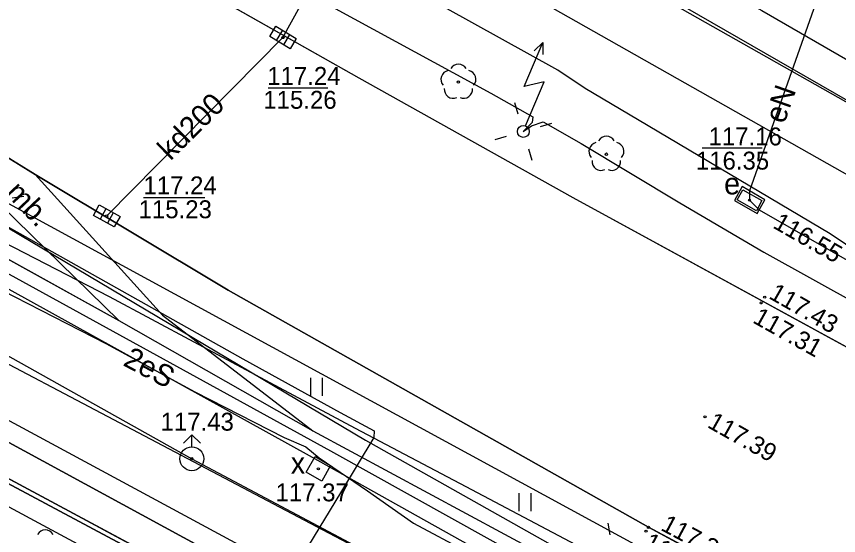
# Model space of a CAD drawing. Extents: x 6434771 to 6436222, y 5663454 to 5664782.
# Drawn here: x 6435404.21 to 6435438.63, y 5663764.46 to 5663786.19 of the extents above; entities that cross this region are included whole.
import ezdxf

# ---------------------------------------------------------------- set-up
doc = ezdxf.new("R2010")
doc.units = 0
for name, color, linetype in [('Warstwa 1', 7, 'Continuous'), ('Warstwa 10', 7, 'Continuous'), ('Warstwa 11', 7, 'Continuous'), ('Warstwa 12', 7, 'Continuous'), ('Warstwa 13', 7, 'Continuous'), ('Warstwa 14', 7, 'Continuous'), ('Warstwa 15', 7, 'Continuous'), ('Warstwa 2', 7, 'Continuous'), ('Warstwa 25', 7, 'Continuous'), ('Warstwa 37', 7, 'Continuous'), ('Warstwa 4', 7, 'Continuous'), ('Warstwa 40', 7, 'Continuous'), ('Warstwa 5', 7, 'Continuous'), ('Warstwa 6', 7, 'Continuous'), ('Warstwa 7', 7, 'Continuous'), ('Warstwa 8', 7, 'Continuous'), ('Warstwa 9', 7, 'Continuous')]:
    doc.layers.add(name, color=color, linetype=linetype)

msp = doc.modelspace()

# ---------------------------------------------------------------- linework, layer by layer
at = {"layer": 'Warstwa 1'}
msp.add_line((6435385.94, 5663776.469), (6435470.997, 5663730.839), dxfattribs=at)
msp.add_line((6435385.94, 5663776.469), (6435470.997, 5663730.839), dxfattribs=at)
at = {"layer": 'Warstwa 10'}
for points in [[(6435403.954, 5663790.555), (6435398.357, 5663780.398), (6435403.321, 5663777.677), (6435413.685, 5663771.863), (6435417.767, 5663769.61), (6435419.181, 5663768.841), (6435419.178, 5663768.572), (6435417.779, 5663766.251), (6435416.436, 5663764.045), (6435415.805, 5663762.95), (6435424.17, 5663758.426), (6435441.023, 5663749.392), (6435459.53, 5663739.56), (6435466.161, 5663736.021), (6435468.237, 5663736.668), (6435470.105, 5663735.705), (6435471.762, 5663734.986), (6435483.418, 5663729.29), (6435491.577, 5663725.302), (6435503.628, 5663719.334)], [(6435388.607, 5663774.494), (6435389.529, 5663774.646), (6435390.515, 5663774.896), (6435391.09, 5663775.088), (6435392.007, 5663775.638), (6435393.184, 5663776.222), (6435394.118, 5663777.158), (6435395.794, 5663778.771), (6435400.415, 5663776.362), (6435404.141, 5663774.46), (6435407.956, 5663772.499), (6435411.68, 5663770.473), (6435415.423, 5663768.562), (6435416.327, 5663768.177), (6435416.882, 5663767.722), (6435418.908, 5663766.339), (6435420.829, 5663764.986), (6435423.082, 5663763.786), (6435428.831, 5663760.793), (6435431.529, 5663759.327), (6435438.315, 5663755.762), (6435439.396, 5663755.194)], [(6435380.267, 5663766.272), (6435380.58, 5663766.06), (6435389.07, 5663771.46), (6435391.75, 5663773.24), (6435394.06, 5663773.55), (6435401.19, 5663769.82), (6435418.67, 5663760.32), (6435436.16, 5663750.81), (6435444.38, 5663746.25), (6435452.61, 5663741.68), (6435460.06, 5663737.48), (6435467.51, 5663733.28), (6435474.21, 5663730.14), (6435480.9, 5663727), (6435484.59, 5663724.97), (6435493.96, 5663720.3), (6435503.33, 5663715.63)], [(6435444.283, 5663745.7), (6435435.874, 5663750.292), (6435424.795, 5663756.341), (6435415.423, 5663761.455), (6435414.285, 5663760.768), (6435413.822, 5663760.343), (6435411.043, 5663761.912), (6435407.846, 5663763.53), (6435403.542, 5663765.844), (6435402.471, 5663766.314), (6435397.956, 5663768.873), (6435396.788, 5663769.392), (6435392.86, 5663771.547), (6435391.557, 5663770.694), (6435390.285, 5663769.983), (6435386.014, 5663767.455), (6435381.489, 5663764.817), (6435380.133, 5663763.999), (6435379.28, 5663764.48), (6435377.97, 5663764.33)]]:
    msp.add_lwpolyline(points, dxfattribs=at)
at = {"layer": 'Warstwa 11'}
for centre in [(6435422.716, 5663783.442), (6435428.91, 5663780.424)]:
    msp.add_circle(centre, 0.05, dxfattribs=at)
for centre, start, end in [((6435422.716, 5663783.817), 30.1471, 149.8529), ((6435422.359, 5663783.558), 102.1471, 221.8529), ((6435423.073, 5663783.558), 318.1471, 77.8529), ((6435422.496, 5663783.139), 174.1471, 293.8529), ((6435422.936, 5663783.139), 246.1471, 5.8529), ((6435428.91, 5663780.799), 30.1471, 149.8529), ((6435428.553, 5663780.54), 102.1471, 221.8529), ((6435429.267, 5663780.54), 318.1471, 77.8529), ((6435428.69, 5663780.121), 174.1471, 293.8529), ((6435429.13, 5663780.121), 246.1471, 5.8529), ((6435405.42, 5663764.325), 30.1471, 149.8529)]:
    msp.add_arc(centre, 0.375, start, end, dxfattribs=at)
at = {"layer": 'Warstwa 12'}
for points in [[(6435496.272, 5663731.55), (6435494.673, 5663731.954), (6435441.98, 5663757.861), (6435431.505, 5663763.318), (6435395.21, 5663783.064), (6435393.025, 5663784.254), (6435327.584, 5663819.466), (6435304.485, 5663832.195), (6435292.223, 5663838.764), (6435285.521, 5663842.735), (6435276.408, 5663848.377)], [(6435276.372, 5663845.49), (6435313.12, 5663824.65), (6435397.7, 5663777.16), (6435400.08, 5663771.33), (6435444.75, 5663747.22)], [(6435276.308, 5663840.167), (6435285.47, 5663834.8), (6435286.134, 5663834.744), (6435286.62, 5663834.35), (6435323.25, 5663813.89), (6435323.79, 5663813.12), (6435324.94, 5663813.03), (6435344.71, 5663802.06), (6435345.376, 5663801.99), (6435345.82, 5663801.51), (6435374.05, 5663785.53), (6435381.33, 5663787.82), (6435417.36, 5663768.01), (6435438.98, 5663755.98), (6435463.27, 5663743.33), (6435463.498, 5663743.152), (6435463.77, 5663743.07), (6435464.82, 5663742.52), (6435490.42, 5663730.15), (6435500.39, 5663725.18)], [(6435276.296, 5663839.122), (6435282.733, 5663835.528), (6435283.155, 5663835.293), (6435283.578, 5663835.058), (6435339.95, 5663804.176), (6435373.154, 5663785.164), (6435373.6, 5663784.903), (6435374.09, 5663784.842), (6435381.569, 5663787.202), (6435381.966, 5663786.947), (6435382.363, 5663786.692), (6435416.468, 5663767.82), (6435452.468, 5663747.664), (6435497.181, 5663726.003), (6435502.116, 5663724.694), (6435541.028, 5663706.294), (6435541.516, 5663706.079), (6435555.51, 5663699.69), (6435571.692, 5663693.874), (6435578.552, 5663690.422)], [(6435293.228, 5663834.004), (6435325.286, 5663815.553), (6435364.64, 5663793.187), (6435394.601, 5663776.514), (6435437.403, 5663753.976), (6435437.705, 5663753.871), (6435459.328, 5663743.372)], [(6435388.284, 5663826.392), (6435388.78, 5663826.05), (6435427.17, 5663804.97), (6435440.48, 5663797.21), (6435441.01, 5663796.87), (6435441.08, 5663796.41), (6435434.9, 5663778.89), (6435434.9, 5663778.5), (6435435.31, 5663778.1), (6435468.85, 5663758.91), (6435469.48, 5663758.81)], [(6435354.225, 5663806.103), (6435354.045, 5663804.455), (6435378.698, 5663790.467), (6435402.889, 5663777.914), (6435418.826, 5663768.461), (6435428.67, 5663762.922)], [(6435354.225, 5663806.103), (6435354.339, 5663805.276), (6435354.921, 5663804.516), (6435356.256, 5663803.692), (6435357.591, 5663802.815), (6435361.586, 5663800.407), (6435364.82, 5663798.645), (6435367.626, 5663797.157), (6435374.185, 5663793.482), (6435378.033, 5663791.335), (6435380.136, 5663790.212), (6435385.102, 5663787.109), (6435386.865, 5663786.012), (6435388.176, 5663785.377), (6435390.525, 5663783.895), (6435393.123, 5663782.317), (6435393.63, 5663781.962), (6435398.309, 5663779.51), (6435408.093, 5663774.465), (6435411.635, 5663772.573), (6435418.397, 5663768.965), (6435423.022, 5663766.513), (6435428.828, 5663763.443)], [(6435502.7, 5663750.36), (6435478.28, 5663763.2), (6435478.2, 5663764.06), (6435473.666, 5663766.409), (6435472.759, 5663766.93), (6435472.485, 5663766.476), (6435470.728, 5663763.353), (6435468.793, 5663760.079), (6435466.125, 5663761.563), (6435459.946, 5663764.962), (6435453.657, 5663768.526), (6435448.562, 5663771.382), (6435445.748, 5663772.936), (6435441.425, 5663775.193), (6435440.25, 5663775.771), (6435438.278, 5663777.085), (6435429.834, 5663782.097), (6435428.021, 5663783.167), (6435426.875, 5663783.934), (6435418.642, 5663788.513)], [(6435415.172, 5663787.836), (6435424.071, 5663782.982), (6435425.832, 5663781.992), (6435425.802, 5663781.751), (6435425.433, 5663781.375), (6435425.773, 5663781.617), (6435426.259, 5663781.772), (6435427.859, 5663780.866), (6435431.979, 5663778.382), (6435435.5, 5663776.323), (6435439.582, 5663774.07), (6435443.311, 5663772.207), (6435446.672, 5663770.285), (6435449.315, 5663768.963), (6435456.507, 5663764.99), (6435459.787, 5663763.041), (6435462.615, 5663761.502), (6435465.496, 5663759.882), (6435467.514, 5663758.763), (6435470.794, 5663756.841), (6435471.395, 5663756.321)], [(6435394.937, 5663776.984), (6435411.556, 5663767.679), (6435419.899, 5663763.238), (6435426.071, 5663759.76), (6435434.207, 5663755.205), (6435439.763, 5663752.021), (6435440.76, 5663751.5), (6435441.11, 5663751.32), (6435441.85, 5663751.31), (6435443.14, 5663750.54)], [(6435444.38, 5663746.25), (6435436.16, 5663750.81), (6435418.67, 5663760.32), (6435401.19, 5663769.82), (6435394.06, 5663773.55), (6435391.75, 5663773.24), (6435389.07, 5663771.46), (6435380.58, 5663766.06), (6435377.957, 5663766.901), (6435377.54, 5663767.18), (6435377.12, 5663767.06), (6435376.99, 5663766.97), (6435376.44, 5663766.57), (6435375.29, 5663766.13), (6435373.65, 5663766.09), (6435371.54, 5663766.43), (6435369.76, 5663767.1), (6435366.58, 5663768.97), (6435365.03, 5663769.2), (6435364.34, 5663768.89), (6435363.67, 5663768.19), (6435363.566, 5663767.962)]]:
    msp.add_lwpolyline(points, dxfattribs=at)
at = {"layer": 'Warstwa 14'}
for p, q in [((6435414.746, 5663783.2), (6435417.247, 5663783.2)), ((6435432.924, 5663780.694), (6435435.437, 5663780.694)), ((6435409.529, 5663778.618), (6435412.104, 5663778.618))]:
    msp.add_line(p, q, dxfattribs=at)
for centre in [(6435415.37, 5663785.304), (6435434.9, 5663778.5), (6435434.9, 5663778.5), (6435407.99, 5663777.84)]:
    msp.add_circle(centre, 0.045, dxfattribs=at)
at = {"layer": 'Warstwa 15'}
msp.add_lwpolyline([(6435434.59, 5663779.07), (6435434.27, 5663778.49), (6435435.22, 5663777.94), (6435435.54, 5663778.52)], close=True, dxfattribs=at)
at = {"layer": 'Warstwa 2'}
msp.add_line((6435469.284, 5663731.758), (6435392.52, 5663772.69), dxfattribs=at)
msp.add_circle((6435425.433, 5663781.375), 0.25, dxfattribs=at)
at = {"layer": 'Warstwa 25'}
for centre in [(6435435.39, 5663774.2), (6435435.54, 5663774.44), (6435433.04, 5663769.43), (6435430.57, 5663764.65), (6435430.67, 5663764.81)]:
    msp.add_circle(centre, 0.045, dxfattribs=at)
at = {"layer": 'Warstwa 37'}
for points in [[(6435471.932, 5663763.997), (6435451.432, 5663775.556), (6435429.11, 5663788.176), (6435402.15, 5663803.435), (6435389.448, 5663810.613), (6435355.23, 5663829.972), (6435328.673, 5663844.926), (6435304.456, 5663858.546), (6435288.454, 5663867.569), (6435276.72, 5663874.17)], [(6435276.683, 5663871.162), (6435287.422, 5663865.109), (6435303.243, 5663856.213), (6435327.221, 5663842.723), (6435374.481, 5663816.056), (6435388.179, 5663808.313), (6435400.849, 5663801.137), (6435449.937, 5663773.382), (6435463.766, 5663765.213)]]:
    msp.add_lwpolyline(points, dxfattribs=at)
at = {"layer": 'Warstwa 4'}
for p, q in [((6435415.349, 5663785.608), (6435415.091, 5663785.18)), ((6435415.649, 5663785.428), (6435415.391, 5663785)), ((6435407.956, 5663778.143), (6435407.717, 5663777.705)), ((6435408.263, 5663777.975), (6435408.024, 5663777.537))]:
    msp.add_line(p, q, dxfattribs=at)
for points in [[(6435415.07, 5663785.776), (6435415.927, 5663785.261), (6435415.67, 5663784.832), (6435414.813, 5663785.347)], [(6435434.62, 5663778.93), (6435435.42, 5663778.48), (6435435.19, 5663778.05), (6435434.38, 5663778.51)], [(6435407.671, 5663778.299), (6435408.549, 5663777.819), (6435408.309, 5663777.381), (6435407.431, 5663777.861)], [(6435416.339, 5663767.116), (6435416.712, 5663767.767), (6435417.363, 5663767.394), (6435416.99, 5663766.743)]]:
    msp.add_lwpolyline(points, close=True, dxfattribs=at)
for points in [[(6435425.222, 5663782.095), (6435425.082, 5663782.575)], [(6435426.153, 5663781.586), (6435426.633, 5663781.726)], [(6435424.713, 5663781.164), (6435424.233, 5663781.024)], [(6435425.644, 5663780.655), (6435425.784, 5663780.175)], [(6435404.028, 5663778.596), (6435404.523, 5663778.668)], [(6435411.202, 5663768.325), (6435411.556, 5663768.679)], [(6435411.91, 5663768.325), (6435411.556, 5663768.679)], [(6435411.556, 5663768.179), (6435411.556, 5663768.679)], [(6435429.067, 5663764.496), (6435428.984, 5663764.989)]]:
    msp.add_lwpolyline(points, dxfattribs=at)
msp.add_circle((6435411.556, 5663767.679), 0.5, dxfattribs=at)
at = {"layer": 'Warstwa 40'}
msp.add_line((6435425.53, 5663781.605), (6435426.307, 5663783.448), dxfattribs=at)
for points in [[(6435425.53, 5663781.605), (6435426.307, 5663783.448), (6435425.468, 5663783.259), (6435426.244, 5663785.102)], [(6435425.885, 5663784.754), (6435426.244, 5663785.102), (6435426.246, 5663784.602)]]:
    msp.add_lwpolyline(points, dxfattribs=at)
msp.add_circle((6435425.433, 5663781.375), 0.25, dxfattribs=at)
at = {"layer": 'Warstwa 5'}
for p, q in [((6435400.13, 5663794.027), (6435418.552, 5663783.619)), ((6435418.552, 5663783.619), (6435427.5, 5663778.61)), ((6435396.49, 5663780.09), (6435408.5, 5663773.47)), ((6435404.99, 5663779.58), (6435410.32, 5663773.69)), ((6435404.99, 5663779.58), (6435413.07, 5663774.74)), ((6435427.5, 5663778.61), (6435452.69, 5663764.87)), ((6435403.58, 5663778.26), (6435408.5, 5663773.47)), ((6435413.07, 5663774.74), (6435430.67, 5663764.81)), ((6435410.32, 5663773.69), (6435416.62, 5663768.85)), ((6435392.52, 5663772.69), (6435414.144, 5663761.16)), ((6435416.53, 5663770.317), (6435416.53, 5663771.067)), ((6435417.03, 5663770.317), (6435417.03, 5663771.067)), ((6435416.62, 5663768.85), (6435434.13, 5663759.42)), ((6435425.255, 5663765.482), (6435425.255, 5663766.232)), ((6435425.755, 5663765.482), (6435425.755, 5663766.232)), ((6435430.67, 5663764.81), (6435458.36, 5663750))]:
    msp.add_line(p, q, dxfattribs=at)
at = {"layer": 'Warstwa 6'}
for points in [[(6435557.624, 5663617.186), (6435560.245, 5663620.878), (6435595.767, 5663670.923), (6435531.111, 5663701.684), (6435473.15, 5663729.463), (6435470.997, 5663730.839), (6435385.94, 5663776.469), (6435383.505, 5663771.998), (6435381.775, 5663772.849), (6435379.415, 5663768.737), (6435374.588, 5663771.455), (6435379.471, 5663779.947), (6435341.096, 5663801.352), (6435284.269, 5663833.48), (6435246.778, 5663854.403), (6435242.169, 5663846.309), (6435237.4, 5663848.916), (6435241.929, 5663857.022), (6435210.691, 5663874.851), (6435202.784, 5663879.266), (6435199.977, 5663874.56), (6435180.355, 5663839.798)], [(6435341.096, 5663801.352), (6435379.471, 5663779.947), (6435374.588, 5663771.455), (6435379.415, 5663768.737), (6435381.775, 5663772.849), (6435383.505, 5663771.998), (6435385.94, 5663776.469), (6435470.997, 5663730.839), (6435492.76, 5663760.678), (6435491.39, 5663761.43), (6435479.337, 5663768.031), (6435470.536, 5663772.987), (6435462.209, 5663778.248), (6435459.254, 5663781.194), (6435463.751, 5663787.49)], [(6435393.413, 5663798.15), (6435400.13, 5663794.027), (6435418.552, 5663783.619), (6435427.5, 5663778.61), (6435452.69, 5663764.87), (6435463.73, 5663759), (6435463.95, 5663759.43), (6435464.72, 5663759.03), (6435465.27, 5663758.18), (6435476.38, 5663752.35)], [(6435592.26, 5663691.77), (6435588.763, 5663692.979), (6435565.676, 5663700.867), (6435554.16, 5663705.26), (6435554.69, 5663706.67), (6435536.46, 5663713.56), (6435493.73, 5663731.71), (6435491.83, 5663732.6), (6435483.3, 5663736.92), (6435474.78, 5663741.25), (6435471.29, 5663743.14), (6435458.36, 5663750), (6435430.67, 5663764.81), (6435413.07, 5663774.74), (6435404.99, 5663779.58), (6435398.517, 5663783.567), (6435394.415, 5663785.907)]]:
    msp.add_lwpolyline(points, dxfattribs=at)
for centre in [(6435415.37, 5663785.304), (6435434.9, 5663778.5), (6435407.99, 5663777.84), (6435411.556, 5663767.679), (6435416.851, 5663767.255)]:
    msp.add_circle(centre, 0.045, dxfattribs=at)
at = {"layer": 'Warstwa 7'}
for points in [[(6435381.641, 5663817.296), (6435398.395, 5663807.673), (6435406.874, 5663802.887), (6435407.695, 5663802.326), (6435413.326, 5663799.093), (6435423.444, 5663793.267), (6435435.423, 5663786.433), (6435445.392, 5663780.676)], [(6435494.06, 5663745.47), (6435494.01, 5663750.84), (6435493.828, 5663751.395), (6435493.267, 5663751.715), (6435492.218, 5663752.351), (6435482.709, 5663757.778), (6435477.477, 5663760.656), (6435471.127, 5663764.283), (6435459.707, 5663770.656), (6435452.802, 5663774.699), (6435452.713, 5663774.751), (6435441.812, 5663781.052), (6435432.784, 5663786.245), (6435422.307, 5663792.238), (6435419.942, 5663793.591), (6435412.87, 5663797.641), (6435410.474, 5663799.008), (6435404.799, 5663802.2), (6435401.854, 5663803.878)], [(6435407.99, 5663777.84), (6435415.37, 5663785.304), (6435419.942, 5663793.591)]]:
    msp.add_lwpolyline(points, dxfattribs=at)
at = {"layer": 'Warstwa 8'}
for p, q in [((6435400.13, 5663794.027), (6435418.552, 5663783.619)), ((6435398.517, 5663783.567), (6435404.99, 5663779.58)), ((6435418.552, 5663783.619), (6435427.5, 5663778.61)), ((6435404.99, 5663779.58), (6435413.07, 5663774.74)), ((6435427.5, 5663778.61), (6435452.69, 5663764.87)), ((6435413.07, 5663774.74), (6435430.67, 5663764.81)), ((6435430.67, 5663764.81), (6435458.36, 5663750))]:
    msp.add_line(p, q, dxfattribs=at)
at = {"layer": 'Warstwa 9'}
for p, q in [((6435398.517, 5663783.567), (6435404.99, 5663779.58)), ((6435396.485, 5663780.092), (6435408.5, 5663773.47)), ((6435404.99, 5663779.58), (6435410.32, 5663773.69)), ((6435403.58, 5663778.26), (6435408.5, 5663773.47)), ((6435408.5, 5663773.47), (6435416.62, 5663768.85)), ((6435408.5, 5663773.47), (6435416.62, 5663768.85)), ((6435410.32, 5663773.69), (6435416.62, 5663768.85)), ((6435392.52, 5663772.69), (6435414.144, 5663761.16)), ((6435416.62, 5663768.85), (6435434.13, 5663759.42))]:
    msp.add_line(p, q, dxfattribs=at)

# ---------------------------------------------------------------- texts
at = {"layer": 'Warstwa 11'}
msp.add_text('2eS', height=0.9, rotation=332.1436, dxfattribs=at).set_placement((6435408.633, 5663771.605))
at = {"layer": 'Warstwa 13'}
msp.add_text('eN', height=0.9, rotation=70.5712, dxfattribs=at).set_placement((6435436.353, 5663781.657))
at = {"layer": 'Warstwa 14'}
for s, p in [('115.26', (6435414.548, 5663782.325)), ('116.35', (6435432.658, 5663779.779)), ('115.23', (6435409.326, 5663777.743))]:
    msp.add_text(s, height=0.75, dxfattribs=at).set_placement(p)
msp.add_text('116.55', height=0.75, rotation=330.2242, dxfattribs=at).set_placement((6435435.838, 5663777.366))
at = {"layer": 'Warstwa 25'}
for s, rotation, p in [('117.43', 330.3159, (6435435.668, 5663774.414)), ('117.31', 330.7857, (6435434.994, 5663773.397)), ('117.39', 330.568, (6435433.094, 5663769.018)), ('117.31', 331.8572, (6435431.144, 5663764.714)), ('117.42', 331.8572, (6435430.418, 5663763.963))]:
    msp.add_text(s, height=0.75, rotation=rotation, dxfattribs=at).set_placement(p)
at = {"layer": 'Warstwa 5'}
for s, p in [('e', (6435433.839, 5663778.741)), ('x', (6435415.697, 5663767.051))]:
    msp.add_text(s, height=0.9, dxfattribs=at).set_placement(p)
at = {"layer": 'Warstwa 6'}
for s, p in [('117.24', (6435414.712, 5663783.325)), ('117.16', (6435433.189, 5663780.792)), ('117.24', (6435409.528, 5663778.743)), ('117.43', (6435410.247, 5663768.854)), ('117.37', (6435415.059, 5663765.896))]:
    msp.add_text(s, height=0.75, dxfattribs=at).set_placement(p)
at = {"layer": 'Warstwa 7'}
msp.add_text('kd200', height=0.9, rotation=44.5532, dxfattribs=at).set_placement((6435410.657, 5663780.127))
at = {"layer": 'Warstwa 9'}
msp.add_text('ch.mb.', height=0.9, rotation=313.2246, dxfattribs=at).set_placement((6435402.623, 5663779.945))

doc.saveas('drawing.dxf')
